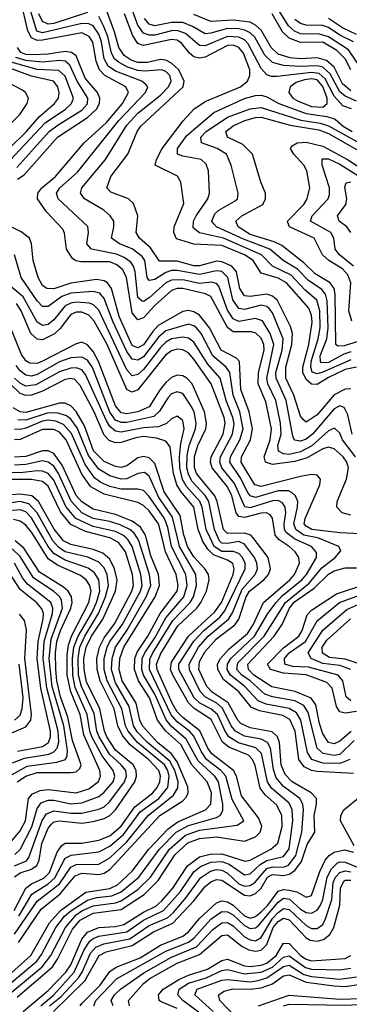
# Model space of a CAD drawing. Header units: inches. Extents: x 501365 to 657855, y 482276 to 547543.
# Tile 704 of 957: x 593708 to 594884, y 538336 to 541849. Entities that reach past the tile are written whole.
import ezdxf

# ---------------------------------------------------------------- set-up
doc = ezdxf.new("R2010")
doc.units = ezdxf.units.IN
doc.header["$MEASUREMENT"] = 0
doc.layers.add('A5593', color=7, linetype='Continuous')
doc.layers.add('A5594', color=7, linetype='Continuous')

msp = doc.modelspace()

# ---------------------------------------------------------------- linework, layer by layer
at = {"layer": 'A5593', "color": 5}
for points, elevation in [([(593632, 538408), (593747.3, 538510), (593813.9, 538626.1), (593854, 538670), (593944.4, 538735.6), (594030, 538749.2), (594057.4, 538762.6), (594109.6, 538810.4), (594169.2, 538890), (594237.7, 538962.3), (594272.9, 538987.1), (594370.6, 539029.4), (594389.9, 539050), (594392.1, 539090), (594377.5, 539130), (594322.7, 539190), (594283.3, 539263.3), (594230.2, 539310.2), (594200.4, 539350), (594170.8, 539430), (594131.7, 539490), (594117.9, 539530), (594119.4, 539570), (594127.4, 539592.6), (594165.5, 539650), (594209.8, 539730), (594269.6, 539810), (594274.1, 539830), (594266.9, 539870), (594228.8, 539950), (594216, 540000)], 3980), ([(593650.5, 538389.5), (593769.4, 538490), (593786.5, 538513.5), (593837.2, 538610), (593868.5, 538650), (593890.6, 538669.4), (593950, 538706.9), (593983.3, 538716.7), (594036.5, 538723.5), (594070, 538737.5), (594133.4, 538790), (594206.6, 538890), (594266.4, 538950), (594310, 538974.4), (594410, 539002.2), (594423.3, 539010), (594432.9, 539027.1), (594432.9, 539050), (594417.5, 539130), (594404, 539150), (594344.5, 539204.5), (594302.3, 539282.3), (594250, 539326.7), (594231.1, 539351.1), (594190, 539442.6), (594150.1, 539510), (594144.3, 539530), (594145.5, 539570), (594154.1, 539590), (594190, 539643.5), (594230, 539715.5), (594294, 539790), (594306.1, 539830), (594300.5, 539870), (594250.1, 539970), (594244.3, 540000)], 3960), ([(593669.1, 538370.9), (593788.4, 538470), (593819.1, 538510), (593871.2, 538610), (593910, 538655.5), (593930.4, 538669.6), (593970, 538686.9), (594050, 538697.9), (594070, 538705.2), (594130, 538746.1), (594175.2, 538790), (594243.2, 538890), (594300.1, 538939.9), (594350, 538956.8), (594484.7, 538975.3), (594507.8, 538990), (594466.2, 539066.2), (594444, 539150), (594426, 539170), (594375.1, 539210), (594356.6, 539236.6), (594330, 539292.9), (594314.6, 539310), (594270, 539343.4), (594248.8, 539368.8), (594171.2, 539530), (594172.6, 539567.4), (594183.7, 539590), (594254.2, 539705.8), (594316.9, 539770), (594327.9, 539790), (594339.2, 539830), (594337.2, 539870), (594278.2, 539970), (594271.1, 540000)], 3940), ([(593680.4, 538919.5), (593710, 538954.7), (593729.1, 538990.9), (593739.6, 539070), (593753.3, 539086.7), (593781.2, 539098.8), (593810, 539102.3), (593910, 539090.4), (593955, 539105), (593989, 539131), (593996.8, 539150), (593994.2, 539170), (593937.4, 539297.4), (593924, 539370), (593890, 539451.2), (593877.3, 539510), (593877.3, 539582.7), (593882.3, 539617.7), (593893.4, 539650), (593955.3, 539770), (593962.8, 539810), (593958.8, 539830), (593945.8, 539850), (593925.6, 539865.6), (593842.5, 539902.5), (593810, 539926.1), (593763.1, 540000)], 4180), ([(593688, 538670), (593730.2, 538750), (593750, 538765.2), (593794.1, 538785.9), (593814.2, 538805.8), (593841.4, 538878.6), (593858, 538902), (593870, 538910.5), (593930, 538910.8), (593990, 538921), (594030, 538936.8), (594070, 538971.9), (594119, 539041), (594183.7, 539090), (594198.5, 539110), (594207.7, 539130), (594210, 539150), (594204.2, 539170), (594168, 539210), (594102.2, 539262.2), (594075.4, 539295.4), (594058.6, 539330), (594045.3, 539390), (593995, 539490), (593984.2, 539530), (593983.6, 539570), (593993, 539610), (594010, 539644), (594046.8, 539693.2), (594108.6, 539810), (594114.4, 539830), (594111.2, 539870), (594085.1, 539950), (594062.2, 539982.2), (594030.5, 540000)], 4080), ([(593689.6, 538790.4), (593710, 538804.8), (593750, 538818.5), (593769.4, 538830.6), (593777.2, 538850), (593787.6, 538910), (593810, 538964.6), (593821.1, 538978.9), (593830, 538986.6), (593850, 538990), (593930, 538982.7), (593970, 538987.6), (594010, 538998.9), (594030, 539009.5), (594049.6, 539030), (594118.5, 539130), (594125.4, 539150), (594124.3, 539170), (594113.2, 539190), (594050, 539243.2), (594018.7, 539290), (594010.3, 539310.3), (593994.2, 539390), (593946.7, 539486.7), (593938.1, 539530), (593937.3, 539570), (593945.2, 539610), (593964.5, 539650), (594004.3, 539710), (594049.6, 539810), (594055.4, 539850), (594046.4, 539890), (594030, 539924.1), (594005.2, 539945.2), (593970, 539958.7), (593890, 539976.1), (593864.7, 539990), (593856.4, 540000)], 4120), ([(593689.9, 538830), (593731.8, 538848.2), (593740.6, 538859.4), (593788.5, 538991.5), (593804.2, 539015.8), (593830, 539026.3), (593890, 539017.4), (593930, 539017.4), (593990, 539031.6), (594010, 539041), (594030, 539059), (594082.2, 539130), (594089, 539150), (594086.4, 539170), (594070.8, 539190), (594028.4, 539228.4), (593991.2, 539290), (593983.7, 539310), (593973.7, 539373.7), (593928.4, 539470), (593918.3, 539510), (593916.7, 539570), (593923, 539610), (593941, 539650), (593989.8, 539730), (594014.9, 539790), (594025.6, 539830), (594020.4, 539870), (594010, 539893.3), (593990, 539914), (593951.4, 539931.4), (593870.9, 539950.9), (593846.7, 539966.6), (593826.2, 539990), (593820.6, 540000)], 4140), ([(593690, 538585.9), (593770, 538703.3), (593850, 538765.5), (593890, 538825.1), (593910, 538834.4), (593990, 538835.9), (594030, 538858.9), (594090, 538916.1), (594166.9, 539010), (594257.5, 539082.5), (594272.1, 539107.9), (594273.2, 539130), (594262, 539170), (594243.6, 539203.6), (594164.6, 539270), (594127.9, 539307.9), (594113.8, 539330), (594098.3, 539398.3), (594050, 539482.7), (594035.9, 539530), (594037.7, 539570), (594049.4, 539610), (594090.6, 539670), (594159.7, 539790), (594175.7, 539830), (594171.7, 539870), (594132.9, 539990), (594126.8, 540000)], 4040), ([(593690.3, 538870), (593710, 538888.3), (593751.2, 538968.8), (593770, 539034.7), (593784.8, 539055.2), (593810, 539064.3), (593830, 539064.6), (593890, 539051.4), (593930, 539054.2), (593990, 539077.7), (594010, 539092.9), (594041.3, 539130), (594047.5, 539150), (594041.6, 539170), (594002.1, 539222.1), (593965.2, 539290), (593958.1, 539310), (593949.3, 539370), (593906.5, 539466.5), (593897.3, 539510), (593896.6, 539570), (593901.6, 539610), (593917.2, 539650), (593964.2, 539730), (593981.7, 539770), (593993.7, 539810), (593991, 539850), (593975.4, 539875.4), (593952.6, 539892.6), (593870, 539920.4), (593830, 539944.5), (593809.3, 539969.3), (593791.6, 540000)], 4160), ([(593698.9, 539130), (593730.2, 539149.8), (593770, 539162.5), (593890, 539162.7), (593910, 539165.8), (593922.3, 539177.7), (593927.1, 539190), (593897, 539277), (593880.4, 539360.4), (593853.5, 539433.5), (593840.1, 539490), (593836.8, 539530), (593835.4, 539590), (593840.8, 539630), (593854.1, 539670), (593891.1, 539750), (593895.4, 539770), (593893.2, 539790), (593880.8, 539810), (593864.2, 539824.2), (593778.4, 539878.4), (593723.3, 539963.3), (593692.2, 539990)], 4220), ([(593699.2, 538360.8), (593824.6, 538470), (593843.5, 538496.5), (593896.7, 538603.4), (593924, 538636), (593970, 538660.9), (594070, 538674.7), (594152.8, 538727.2), (594202.8, 538777.2), (594263, 538870), (594307.8, 538912.2), (594350, 538927.8), (594410, 538933.1), (594510, 538918), (594550, 538933), (594566.3, 538950), (594570, 538961.3), (594571.7, 538971.7), (594560.7, 539000.7), (594499.6, 539079.6), (594482.2, 539150), (594470.6, 539170), (594393.7, 539230), (594379.6, 539250), (594351.3, 539311.3), (594290, 539359), (594270, 539379.9), (594251.9, 539410), (594198.2, 539530), (594196.8, 539550), (594212, 539588), (594273, 539687), (594339.7, 539750), (594354.8, 539770), (594374.4, 539810), (594384.8, 539850), (594381.3, 539870), (594368.8, 539890), (594330, 539932.8), (594307.2, 539970), (594297.3, 540000)], 3920), ([(593704, 538556), (593784.3, 538675.7), (593852.3, 538730), (593906.3, 538793.7), (593930, 538803.3), (593990, 538799.5), (594010, 538804.4), (594030, 538816.4), (594208.3, 539010), (594290, 539062), (594303.3, 539076.7), (594308.8, 539090), (594307.8, 539112.2), (594270, 539201.4), (594250, 539230.1), (594199.3, 539270), (594145.8, 539330), (594136.3, 539350), (594123.7, 539410), (594074.3, 539490), (594063.2, 539530), (594065.8, 539570), (594079.5, 539610), (594191.1, 539790), (594207.4, 539830), (594203, 539870), (594176.5, 539936.5), (594159.5, 540000)], 4020), ([(593705.2, 538650), (593750.9, 538729.1), (593810, 538766.1), (593832.9, 538787), (593870, 538856.9), (593891.4, 538868.6), (593990, 538880.3), (594030, 538899.9), (594078.2, 538941.8), (594137.8, 539022.2), (594204.6, 539070), (594237.2, 539110), (594241.3, 539150), (594236.2, 539170), (594224.6, 539190), (594128.9, 539270), (594095.1, 539310), (594085.5, 539330), (594072.7, 539390), (594020.4, 539490), (594009.6, 539530), (594010, 539570), (594019.9, 539610), (594030, 539630.9), (594073.3, 539690), (594139, 539810), (594144.6, 539830), (594140.9, 539870), (594109, 539969), (594094.2, 539994.2), (594087.5, 540000)], 4060), ([(593720.7, 538310), (593810, 538385.1), (593872.6, 538450), (593890, 538476.6), (593930, 538568.8), (593950, 538592.9), (593990, 538609.4), (594050, 538613.5), (594079.7, 538620.3), (594150, 538665.1), (594193.4, 538686.6), (594215.2, 538704.8), (594254.2, 538750), (594306.9, 538830), (594350, 538862.3), (594388, 538872), (594430, 538873), (594513.1, 538846.9), (594530, 538850.2), (594604.8, 538890), (594629.1, 538910.9), (594644.9, 538970), (594643.9, 539010), (594626, 539046), (594583.7, 539083.7), (594566.6, 539106.6), (594548.2, 539188.2), (594539.2, 539210), (594524.4, 539224.4), (594454, 539254), (594431.5, 539271.5), (594391.9, 539351.9), (594331.1, 539391.1), (594310, 539411.2), (594254.1, 539510), (594246.8, 539530), (594250, 539557.2), (594310.5, 539649.5), (594404, 539736), (594428.4, 539770), (594470, 539870), (594473.3, 539890), (594468.4, 539908.4), (594450, 539920.8), (594400.2, 539940.2), (594379.9, 539959.9), (594360.5, 539990), (594356.6, 540000)], 3880), ([(593784.1, 538330), (593830, 538370), (593902.1, 538450), (593937.6, 538530), (593958.5, 538561.5), (593970, 538571.2), (593990, 538578.5), (594090, 538594.3), (594150, 538635.5), (594221.2, 538670), (594281.7, 538738.3), (594330, 538808.1), (594352.8, 538827.2), (594390, 538842.9), (594430, 538845.1), (594455.6, 538835.6), (594510, 538798), (594530, 538802), (594565.7, 538834.3), (594590, 538849), (594650, 538863.3), (594669.8, 538890.2), (594682.6, 538990), (594680.3, 539030), (594670, 539053.1), (594607.2, 539107.2), (594592.6, 539130), (594570.8, 539230.8), (594551.2, 539251.2), (594489, 539269), (594454.7, 539290), (594441, 539310), (594414.5, 539370), (594390.7, 539390), (594350.8, 539410.8), (594331.3, 539430), (594276, 539530), (594275.6, 539550), (594330, 539632.1), (594365.4, 539670), (594422.5, 539717.5), (594440.5, 539739.5), (594512.8, 539890), (594512.7, 539910), (594503.8, 539930), (594490, 539945), (594470, 539951.6), (594430, 539951.4), (594401.6, 539970), (594387.7, 540000)], 3860), ([(593814.4, 538330), (593855.8, 538364.1), (593917.4, 538430), (593930.8, 538450), (593961.3, 538518.7), (593979.9, 538540.1), (594007.8, 538552.2), (594100.6, 538570), (594170, 538616.8), (594235, 538645), (594256.5, 538663.5), (594302.6, 538717.4), (594353.3, 538786.7), (594388.5, 538811.5), (594410, 538816.6), (594430, 538814.7), (594450, 538803.8), (594490, 538766), (594510, 538757.5), (594530, 538759.3), (594548, 538772), (594590, 538820.4), (594610, 538826.9), (594650, 538825.6), (594667.5, 538832.6), (594693.6, 538866.4), (594714.6, 538950), (594720.9, 539030), (594718.2, 539050), (594707.3, 539070), (594650, 539112.9), (594623.6, 539143.6), (594613.3, 539173.3), (594603.4, 539250), (594592.6, 539270), (594570, 539282), (594510, 539293), (594478, 539310), (594462.7, 539330), (594432.3, 539392.3), (594411.1, 539410), (594371.6, 539431.6), (594351.8, 539451.8), (594313.5, 539530), (594313.4, 539550), (594346.6, 539610), (594381.2, 539650), (594453.4, 539710), (594467.5, 539732.5), (594502.6, 539817.4), (594547.9, 539870), (594556.5, 539890), (594554.8, 539910), (594546.6, 539930), (594510, 539978.3), (594490, 539987.6), (594450, 539980), (594430, 539982), (594421.2, 539990), (594416.7, 540000)], 3840), ([(593829.1, 538310), (593940.3, 538419.7), (593991.7, 538510), (594016.7, 538523.3), (594110, 538545.3), (594185.5, 538594.5), (594255.1, 538624.9), (594330, 538704.5), (594370, 538756.4), (594390, 538773.2), (594410, 538780.7), (594430, 538779), (594510, 538725.7), (594530, 538722.9), (594550, 538731.1), (594569.3, 538750.7), (594593, 538790), (594610, 538799.3), (594650, 538796), (594670, 538800), (594690, 538813.6), (594714.3, 538845.7), (594734, 538906), (594761.5, 538950), (594758.9, 539010), (594767.8, 539050), (594767.2, 539070), (594748.8, 539090), (594680.6, 539130), (594655.6, 539155.6), (594641.6, 539190), (594635.2, 539270), (594628.5, 539290), (594608.7, 539308.7), (594530, 539322.6), (594497.8, 539337.8), (594486.2, 539350), (594451.7, 539411.7), (594394.8, 539450), (594375.6, 539470), (594347.3, 539530), (594350, 539558.9), (594370, 539594.9), (594410, 539639.6), (594475.6, 539690), (594489.6, 539710.4), (594516.8, 539790), (594528.2, 539810), (594578.8, 539850), (594596.5, 539870), (594603.3, 539890), (594594.7, 539930), (594540.7, 540000)], 3820), ([(594899.8, 539159.8), (594770, 539166.3), (594749.8, 539169.8), (594723.3, 539183.3), (594704.3, 539210), (594690.7, 539310), (594672.4, 539352.4), (594647, 539367), (594563.3, 539383.3), (594535.2, 539395.2), (594490.6, 539450.6), (594435.2, 539495.2), (594414.6, 539530), (594414.1, 539550), (594424.5, 539570), (594455.7, 539604.3), (594520.8, 539659.2), (594541.8, 539690), (594578.3, 539770), (594672.4, 539850), (594688.9, 539870), (594706.7, 539910), (594704.5, 539930), (594691, 539950), (594670.2, 539970), (594633.8, 539993.8), (594628.6, 540000)], 3780), ([(594886.2, 539210), (594850, 539195.3), (594790, 539195.9), (594750.3, 539210), (594734.8, 539234.8), (594711.6, 539350), (594696.5, 539376.5), (594670, 539391.7), (594587.4, 539407.4), (594558.6, 539418.6), (594511, 539470), (594460, 539510), (594448.9, 539530), (594449.3, 539550), (594461.6, 539570), (594545.9, 539650), (594593.5, 539730), (594623.1, 539770), (594645.8, 539794.2), (594714.9, 539850), (594731.9, 539870), (594767.3, 539930), (594767.6, 539947.6), (594749.1, 539969.1), (594690, 539995.1), (594683.9, 540000)], 3760), ([(594902.3, 539277.7), (594850, 539227.5), (594830, 539223.2), (594790.6, 539230.6), (594770, 539250), (594737.5, 539377.5), (594722, 539402), (594690, 539418.5), (594610, 539433.5), (594583, 539443), (594530.6, 539490), (594500.3, 539510), (594483.3, 539530), (594486.1, 539553.9), (594580.6, 539650), (594656.4, 539770), (594740.9, 539839.1), (594786.5, 539893.5), (594833.9, 539930), (594854.6, 539954.6), (594847.2, 539970), (594778.4, 539998.4), (594770.6, 540000)], 3740), ([(593670, 539150), (593734.8, 539185.2), (593840.5, 539199.5), (593871.1, 539210), (593877.3, 539222.7), (593878.2, 539241.8), (593865.9, 539330), (593824.2, 539470), (593813.6, 539570), (593820.7, 539639.3), (593860.8, 539750), (593857.7, 539777.7), (593850.7, 539790.7), (593830, 539808.9), (593757.4, 539857.4), (593710, 539933.6), (593681.1, 539961.1)], 4240), ([(593682.4, 539197.6), (593725.6, 539214.4), (593812.1, 539227.9), (593830, 539236.3), (593842, 539250), (593847.7, 539272.3), (593845.9, 539310), (593805.1, 539465.1), (593791.6, 539570), (593795.8, 539630), (593825.2, 539730), (593826.9, 539750), (593819.4, 539770), (593735.5, 539835.5), (593717.8, 539857.8), (593689.5, 539909.5)], 4260), ([(593700.6, 539239.4), (593790, 539255.8), (593811.2, 539270), (593818, 539290), (593818.3, 539310), (593784.1, 539464.1), (593769.9, 539570), (593773.5, 539630), (593791.4, 539711.4), (593792.5, 539730), (593787.2, 539747.2), (593768.9, 539768.9), (593710, 539815.9), (593670, 539876.4)], 4280), ([(594890.5, 539309.5), (594850, 539274.5), (594830, 539265.1), (594810, 539269.7), (594790, 539301.3), (594777.7, 539337.7), (594764.5, 539404.5), (594747.9, 539427.9), (594691.7, 539451.7), (594608.3, 539468.3), (594543.4, 539510), (594524.2, 539530), (594522, 539550), (594616.8, 539650), (594646, 539694), (594671.3, 539750), (594688.5, 539771.5), (594759.3, 539820.7), (594809.6, 539870.4), (594830, 539882.5), (594870, 539893.3), (594910, 539893.8)], 3720), ([(594910, 539380.4), (594870, 539375.1), (594850, 539379.1), (594839.1, 539399.1), (594823.7, 539463.7), (594804.3, 539484.3), (594730, 539511), (594650, 539517.2), (594603.2, 539530), (594592.5, 539550), (594650, 539607.7), (594704.1, 539650), (594716.7, 539670), (594734, 539726), (594750, 539742.3), (594839.2, 539800.8), (594950, 539837.7)], 3680), ([(594890, 539418.4), (594873.5, 539433.5), (594861.6, 539490), (594844.7, 539510), (594738.5, 539538.5), (594681.4, 539541.4), (594653.8, 539550), (594653.2, 539570), (594670, 539590), (594727.5, 539630), (594770, 539704.1), (594849.4, 539770), (594930, 539799.7)], 3660), ([(594889.3, 539530), (594850, 539544.5), (594790, 539551.6), (594747.8, 539570), (594737.4, 539590), (594789.6, 539670.4), (594875.3, 539744.7), (594950, 539778.6)], 3640), ([(593610, 539274.8), (593730, 539326.2), (593748.1, 539350), (593750.7, 539370), (593726.8, 539570), (593732.5, 539672.4), (593725.1, 539705.1), (593707.5, 539727.5)], 4320), ([(594923.4, 539550), (594870, 539567.8), (594813.7, 539573.7), (594789, 539589), (594787.2, 539610), (594804.2, 539635.8), (594888.6, 539711.4)], 3620), ([(593689.9, 539350), (593710, 539368.1), (593717.5, 539390), (593720.7, 539430), (593706, 539550)], 4340), ([(594901.2, 538901.2), (594853, 538990), (594853.6, 539010), (594865.1, 539030), (594923.1, 539076.9)], 3780), ([(593923.8, 538330), (593930, 538338.6), (593995.4, 538404.6), (594030, 538453.3), (594052.1, 538467.9), (594138.1, 538501.9), (594210, 538546.6), (594290, 538578.9), (594310, 538594), (594350, 538641.6), (594410, 538698.3), (594430, 538705.1), (594450, 538701.5), (594470, 538689.7), (594510, 538651.9), (594530, 538643.4), (594550, 538648.9), (594570, 538665.4), (594593.8, 538690), (594630, 538740), (594650, 538745.4), (594670, 538743.6), (594697.1, 538737.1), (594730, 538717.9), (594750, 538723.7), (594779.2, 538810), (594798.7, 538850), (594812.8, 538867.2), (594830, 538878.5), (594867.5, 538887.5), (594899, 538879)], 3780), ([(593972.6, 538330), (593979.3, 538350), (594053.7, 538426.3), (594230, 538525.7), (594310, 538557.1), (594330, 538571.8), (594390, 538639.5), (594430, 538666.5), (594450, 538666.3), (594470, 538654.7), (594510, 538616.7), (594530, 538606.8), (594550, 538608.4), (594561.7, 538618.3), (594630, 538700.3), (594650, 538714.6), (594671, 538711), (594710, 538675.3), (594730, 538663.1), (594750, 538660.5), (594770, 538671.5), (594781.1, 538690), (594790, 538710.1), (594805.8, 538790), (594821.3, 538818.7), (594841, 538839), (594850, 538844.2), (594870, 538842.5), (594950, 538809.3)], 3760), ([(594041.3, 538330), (594035, 538350), (594046.6, 538370), (594068.4, 538390), (594151.7, 538448.3), (594250, 538504.2), (594338.7, 538541.3), (594397.2, 538602.8), (594430, 538626.5), (594450, 538628), (594470, 538616.3), (594510, 538576.5), (594530, 538565.4), (594550, 538562.3), (594570, 538574.1), (594610, 538642.5), (594630, 538664), (594650, 538677.2), (594670, 538674.1), (594730, 538617.1), (594750, 538606.2), (594770, 538606.4), (594790, 538620.8), (594799.5, 538640.5), (594822.6, 538710), (594826.5, 538770), (594835.2, 538790), (594850, 538806.5), (594870, 538812.5), (594890, 538808.3)], 3740), ([(594100.4, 538330), (594095.9, 538350), (594150.2, 538410), (594172, 538428), (594270, 538482.6), (594350, 538513.3), (594430, 538581.5), (594450, 538584), (594502.1, 538542.1), (594525.3, 538530), (594550, 538525.5), (594570, 538529.2), (594590.4, 538549.6), (594612.4, 538610), (594630, 538631.8), (594650, 538642.8), (594670, 538637.2), (594730, 538573.5), (594744.5, 538564.5), (594770, 538561.2), (594792.4, 538567.6), (594815.4, 538584.6), (594828.9, 538610), (594850.1, 538690), (594853.2, 538750), (594864.9, 538775.1), (594870, 538779.1), (594890, 538778.4)], 3720), ([(594270, 538320.4), (594210, 538346.1), (594205.5, 538350), (594203.9, 538370), (594220.2, 538390), (594275.6, 538424.4), (594310, 538439.9), (594378.9, 538461.1), (594430, 538492.4), (594450, 538496.7), (594510, 538473.1), (594530, 538470.6), (594570, 538475.1), (594590, 538482.2), (594623.9, 538510), (594650, 538554), (594670, 538552.5), (594710, 538509.9), (594730, 538496.8), (594750, 538490.9), (594870, 538498.8), (594890.4, 538509.6)], 3680), ([(594430, 538246.1), (594289.9, 538350), (594273, 538370), (594277.2, 538390), (594310, 538411.6), (594373.6, 538430), (594430, 538455.9), (594450, 538460.2), (594510, 538444.7), (594570, 538450.4), (594610, 538468.5), (594650, 538504.4), (594670, 538508.7), (594727.7, 538467.7), (594750, 538461), (594850, 538458.4), (594890, 538464.3)], 3660), ([(594398.5, 538310), (594333.5, 538370), (594341.7, 538390), (594430, 538421.5), (594450, 538424.7), (594530, 538416.4), (594559.2, 538420.8), (594590, 538430.3), (594650, 538470.7), (594670, 538475.1), (594722.7, 538442.7), (594750, 538435), (594850, 538425.7), (594910, 538434.2)], 3640), ([(594479.4, 538290), (594422.9, 538350), (594417.1, 538370), (594437.4, 538382.6), (594468.7, 538391.3), (594530.1, 538389.9), (594570, 538394.5), (594610, 538409.4), (594650, 538436.9), (594670, 538441.3), (594730, 538414.6), (594830, 538401.3), (594870, 538399.2), (594940.7, 538410)], 3620), ([(594560.9, 538330), (594670, 538368.9), (594850, 538354.4), (594970, 538357.5), (594990, 538362.3), (595010, 538376.4), (595050, 538428.5), (595070, 538443.2), (595104.4, 538404.4), (595135.9, 538330)], 3580), ([(594649.2, 538330), (594670, 538335.9), (594870, 538332.6), (594990, 538338.6), (595010.7, 538349.3), (595050, 538390.5), (595070, 538395.9), (595093.9, 538373.9), (595113.9, 538313.9)], 3560)]:
    msp.add_lwpolyline(points, dxfattribs=dict(at, elevation=elevation))
at = {"layer": 'A5594', "color": 5}
for points, elevation in [([(594890, 540532.5), (594870, 540531.3), (594830, 540510.3), (594770, 540439.1), (594730, 540413.7), (594721.1, 540421.1), (594710, 540434.9), (594687, 540510), (594657.6, 540570), (594658.4, 540610), (594679.2, 540690), (594681.6, 540730), (594674.5, 540754.5), (594627.7, 540847.7), (594610, 540863.1), (594590, 540870), (594530, 540862), (594510, 540864.4), (594493.3, 540890), (594482.4, 540950), (594465.7, 540970), (594430, 540985.8), (594410, 540987.2), (594350, 540971), (594330, 540971.4), (594270, 540987.2), (594207.2, 540987.2), (594175.2, 541035.2), (594135.4, 541070), (594123.8, 541090), (594129.5, 541150), (594113.7, 541193.7), (594095.9, 541210), (594033.7, 541233.7), (594018.9, 541250), (594033.2, 541290), (594093.8, 541370), (594127.5, 541450), (594140.8, 541470), (594292, 541610), (594295.4, 541630), (594276.5, 541670), (594250, 541694.5), (594230, 541704.7), (594210, 541707.1), (594163.6, 541696.4), (594130, 541696.2), (594105.4, 541705.4), (594081.3, 541721.3), (594061.5, 541750), (594046.6, 541806.6), (594010, 541906.3)], 3620), ([(594890, 540081.7), (594859, 540090), (594839.3, 540110), (594841.4, 540130), (594874.7, 540210), (594881.4, 540250), (594875.6, 540270), (594862.2, 540290), (594830, 540318.2), (594810, 540323.5), (594790, 540317.5), (594734, 540286), (594690, 540272.8), (594610, 540262.2), (594585.8, 540270), (594580.9, 540290), (594601.5, 540350), (594607.2, 540390), (594586.3, 540486.3), (594559, 540550), (594560.2, 540590), (594580.8, 540670), (594579.4, 540690), (594570, 540712.7), (594551.2, 540731.2), (594535.6, 540735.6), (594470, 540735.6), (594450, 540751.1), (594390, 540861.7), (594370.8, 540870.8), (594290, 540890), (594270, 540890.6), (594250, 540882.9), (594190, 540829.5), (594150, 540785.6), (594130, 540778), (594110, 540802.8), (594089.8, 540929.8), (594076.3, 540956.4), (594054.4, 540974.4), (594030, 540984.8), (593925.8, 540985.9), (593909, 540989), (593896.9, 540996.9), (593874.8, 541030), (593868.2, 541088.2), (593861.6, 541101.6), (593804, 541164), (593771.2, 541210), (593772.4, 541230), (593786.8, 541250), (593835.9, 541290), (593938.6, 541410), (594017.4, 541482.6), (594075, 541550), (594096.8, 541590), (594087.3, 541610), (594012.3, 541650), (593993, 541670), (593980.9, 541700.9), (593968.8, 541768.8), (593956.2, 541790), (593930, 541802.5), (593790, 541776.1), (593770, 541775.2), (593750, 541784.2), (593737.1, 541810), (593720.7, 541880.7)], 3680), ([(594906.6, 540290), (594860.6, 540350), (594850, 540373.9), (594831.6, 540391.6), (594810, 540382.5), (594750.7, 540329.3), (594710, 540307.1), (594670, 540298.1), (594650, 540299.7), (594631.5, 540310), (594629.6, 540330), (594640.7, 540370), (594639.2, 540410), (594622.4, 540490), (594593.8, 540550), (594590.3, 540570), (594614.8, 540690), (594602.2, 540730), (594574.6, 540774.6), (594550, 540783.1), (594490, 540773), (594470, 540782.4), (594450, 540812.9), (594418.5, 540898.5), (594410, 540908.6), (594392.6, 540912.6), (594350, 540908.1), (594290, 540921), (594250, 540920.3), (594229.3, 540910), (594170, 540857.2), (594150, 540843.5), (594145.1, 540845.1), (594130, 540858.1), (594120.6, 540950), (594114.7, 540970), (594104.3, 540984.3), (594081, 541001), (594053, 541013), (593964.3, 541030), (593947.6, 541050), (593953.6, 541090), (593950.9, 541110.9), (593844.9, 541210), (593839.5, 541230), (593851.6, 541250), (593914.7, 541305.3), (594062.4, 541490), (594157.5, 541590), (594165, 541610), (594158.3, 541618.3), (594144.3, 541630), (594050, 541665.9), (594024.1, 541684.1), (594009.5, 541710), (593999.6, 541770), (593990, 541797.7), (593970, 541827.1), (593954.9, 541834.9), (593930, 541836.3), (593790, 541802.4), (593768.9, 541808.9), (593744.6, 541890)], 3660), ([(593950, 541874.6), (593830, 541835.7), (593810, 541833.8), (593790, 541842.8), (593776.6, 541870)], 3640), ([(594910, 540609.3), (594870, 540601), (594810, 540572.8), (594770, 540547.7), (594750, 540548.5), (594730, 540565.3), (594718.4, 540590), (594718.8, 540610), (594739.6, 540690), (594752.2, 540770), (594750, 540795.4), (594739.9, 540819.9), (594660.2, 540910), (594630, 540927.6), (594570, 540945), (594541.1, 540990), (594509.9, 541009.9), (594430, 541043.2), (594330, 541048.6), (594267.3, 541067.3), (594258.3, 541090), (594259.6, 541110), (594293.7, 541193.7), (594283.1, 541270), (594271.5, 541291.5), (594191.9, 541330), (594196.4, 541350), (594216.2, 541390), (594291.8, 541488.2), (594329.6, 541530), (594370, 541557.5), (594496.3, 541610), (594521.6, 541630), (594529.5, 541650), (594529.4, 541670), (594506.9, 541730), (594490, 541750.5), (594470, 541758.8), (594450, 541757.8), (594370, 541716.1), (594350, 541712.3), (594330, 541717.4), (594313.6, 541730), (594285.3, 541765.3), (594270, 541775.9), (594250, 541778.5), (594150, 541757.3), (594130, 541765), (594111.8, 541791.8), (594082, 541870)], 3580), ([(594891.7, 541531.6), (594861.7, 541541.7), (594830, 541576.5), (594798.7, 541638.7), (594777.3, 541657.3), (594750, 541661.5), (594626.4, 541646.4), (594606.8, 541646.8), (594590, 541653.1), (594570, 541675.1), (594523.6, 541763.6), (594510, 541777), (594490, 541786.9), (594450, 541789.3), (594370, 541755.6), (594350, 541757.1), (594299.9, 541799.9), (594270.6, 541810.6), (594250, 541810.1), (594190, 541794.8), (594170, 541793.9), (594150, 541801.1), (594130, 541829.9), (594108.5, 541888.5)], 3560), ([(594890.1, 541670), (594869.5, 541710), (594840.1, 541740.1), (594790, 541768.8), (594710, 541768.2), (594670, 541783.1), (594646.3, 541806.3), (594608.7, 541870)], 3480), ([(594922.5, 541682.5), (594882.1, 541742.1), (594810, 541788.3), (594778.1, 541798.1), (594710, 541799.1), (594688.4, 541808.4), (594667.4, 541827.4), (594627.8, 541890)], 3460), ([(594894.1, 540370), (594879.1, 540439.1), (594866, 540466), (594850, 540471.3), (594830, 540461.3), (594753.5, 540370), (594730, 540352.3), (594710, 540345.2), (594689, 540349), (594682.7, 540362.7), (594658.5, 540490), (594622.8, 540570), (594622.5, 540590), (594644.2, 540670), (594648, 540710), (594610, 540803.1), (594598.6, 540818.6), (594590, 540826.5), (594570, 540831.2), (594510, 540815), (594490, 540819.4), (594468.3, 540850), (594451.3, 540930), (594430, 540950.7), (594410, 540953.7), (594350, 540940), (594270, 540954.7), (594250, 540954.1), (594230, 540947.3), (594190, 540922.4), (594170, 540918.4), (594162.6, 540930), (594154.6, 540990), (594144.7, 541004.7), (594110, 541032.2), (594063.7, 541050), (594036.1, 541070), (594044.6, 541110), (594044.3, 541130), (594031.1, 541150), (594008.6, 541170), (593939.4, 541210), (593925.2, 541230), (593929.9, 541250), (594013.8, 541350), (594090, 541472.5), (594130, 541516.3), (594210, 541579.8), (594238.7, 541610), (594248.1, 541630), (594244.3, 541650), (594230, 541664.5), (594215.8, 541670), (594154.6, 541665.4), (594130, 541668), (594090, 541681.6), (594059, 541699), (594046.9, 541710), (594036.3, 541730), (594023.1, 541790), (594007.6, 541827.6), (593990, 541860.8)], 3640), ([(594910, 541559.1), (594870, 541576.7), (594850, 541592.1), (594815.8, 541655.8), (594790, 541680.1), (594770, 541685.1), (594710, 541682.3), (594650, 541685.9), (594610, 541696.3), (594583.2, 541723.2), (594546.7, 541786.7), (594530, 541802.2), (594511.6, 541811.6), (594490, 541817.2), (594450, 541818.1), (594390, 541801), (594370, 541799.5), (594325.3, 541825.3), (594290, 541839.4), (594250, 541839.7), (594190, 541827.3), (594170, 541833.6), (594153.2, 541853.2)], 3540), ([(594890, 541595.2), (594860.6, 541620.6), (594830, 541680.1), (594803.5, 541703.5), (594770, 541712.8), (594710, 541710.1), (594673.5, 541713.5), (594630, 541726.9), (594605, 541750), (594570, 541811.6), (594550, 541830), (594530, 541840.2), (594470, 541847.5), (594390, 541842.7), (594330, 541867.9)], 3520), ([(594899.1, 541770), (594850, 541794.2), (594810, 541821.3), (594790, 541828.7), (594730, 541829.5), (594710, 541835.3), (594690, 541850.5)], 3440), ([(594910, 541796.9), (594859.8, 541819.8), (594810, 541853.8)], 3420), ([(593699.7, 541280.3), (593724.1, 541295.9), (593843.5, 541430), (593950, 541500.4), (593981.6, 541530), (593992.5, 541550), (593994.6, 541570), (593985.4, 541590), (593941.2, 541641.2), (593910, 541719.9), (593892.8, 541732.8), (593870, 541736.1), (593810, 541726.6), (593756, 541724), (593730, 541724.9), (593712.5, 541732.5), (593700.6, 541750)], 3720), ([(593672.5, 541347.5), (593798.7, 541481.3), (593871.9, 541530), (593893.3, 541550), (593899.8, 541570), (593870, 541648), (593848, 541668), (593770, 541671.6), (593677.7, 541697.7)], 3760), ([(593697.5, 541322.5), (593813.3, 541450), (593845.2, 541474.8), (593930, 541526.1), (593950, 541549.7), (593951.1, 541570), (593913.2, 541630), (593887.3, 541687.3), (593870, 541700.9), (593850, 541704), (593790, 541697.4), (593730, 541703.7), (593694.8, 541714.8)], 3740), ([(593670, 541389.8), (593730.7, 541449.3), (593777.2, 541502.8), (593831.9, 541550), (593846.3, 541570), (593849.1, 541590), (593843.8, 541610), (593829.3, 541630), (593750, 541648.5), (593650, 541684.3)], 3780), ([(593650, 541452.9), (593708.7, 541511.3), (593734.9, 541550), (593739.4, 541570), (593728.8, 541590), (593717.9, 541597.9), (593630, 541643.7)], 3820), ([(594890, 540635.9), (594790, 540591.3), (594770, 540585.6), (594751.5, 540591.5), (594746.7, 540610), (594748.1, 540630), (594773.6, 540710), (594780.1, 540750), (594779.5, 540810), (594768.1, 540848.1), (594725.4, 540885.4), (594677.3, 540937.3), (594609.7, 540969.7), (594570.8, 541010.8), (594435.3, 541070), (594349.4, 541089.4), (594327.1, 541107.1), (594328.6, 541130), (594337.4, 541150), (594379.4, 541210), (594385.2, 541230), (594381.7, 541310), (594373.4, 541333.4), (594356.2, 541350), (594290, 541362.3), (594271.4, 541370), (594271, 541390), (594304.2, 541435.8), (594401.3, 541518.7), (594510, 541567.9), (594550, 541579.1), (594570, 541579.8), (594590, 541574.2), (594633.3, 541550), (594730, 541515), (594803.9, 541503.9), (594834.5, 541494.5), (594862.7, 541470), (594895, 541450)], 3560), ([(594890, 540664.6), (594864.3, 540655.7), (594810, 540626.1), (594785.5, 540625.5), (594781.2, 540630), (594780.3, 540650), (594803.9, 540710), (594809.5, 540750), (594805.9, 540845.9), (594799.3, 540870), (594786.1, 540886.1), (594738.6, 540918.6), (594699.5, 540959.5), (594648.9, 540990), (594600.4, 541030), (594506.2, 541066.2), (594409.9, 541110), (594400.4, 541120.4), (594393.9, 541130), (594403.9, 541156.1), (594418.8, 541170), (594477.4, 541202.6), (594485.2, 541210), (594487.2, 541230), (594462.7, 541330), (594445.6, 541370), (594412.7, 541390), (594356.6, 541410), (594354.5, 541430), (594373.5, 541450), (594450, 541501.7), (594530, 541531.3), (594570, 541536.3), (594711.4, 541491.4), (594780, 541480), (594810, 541470.5), (594970, 541382.3)], 3540), ([(594970, 540718.3), (594865.8, 540685.8), (594843.9, 540683.9), (594836.6, 540690), (594834.4, 540870), (594829.8, 540890), (594815.7, 540910), (594762.2, 540942.2), (594721.7, 540981.7), (594643.4, 541043.4), (594616.3, 541056.3), (594530, 541083.3), (594488.3, 541110), (594478.9, 541130), (594500.5, 541150), (594576.1, 541190), (594585.8, 541210), (594584.9, 541230), (594568.4, 541270), (594538.4, 541370), (594504.2, 541404.2), (594449.9, 541430), (594444.1, 541450), (594470, 541471.1), (594511.4, 541490), (594550, 541501), (594570, 541501.1), (594673, 541473), (594776.1, 541456.1), (594810, 541443.5), (594990, 541340.9)], 3520), ([(594893.2, 540773.2), (594883.2, 540810), (594889.3, 540910), (594879.5, 540939.5), (594860.4, 540960.4), (594811.6, 540990), (594788.7, 541010), (594759.3, 541070), (594670.8, 541110), (594665.3, 541125.3), (594664.2, 541130), (594722.6, 541190), (594734.5, 541210), (594743.5, 541250), (594732.3, 541310), (594722.3, 541330), (594686, 541370), (594674.4, 541390), (594680.5, 541399.4), (594698.7, 541410), (594730, 541412.6), (594790, 541398.4), (594877.5, 541350), (594970.1, 541290)], 3480), ([(594898.8, 540970), (594849.9, 541010), (594834.1, 541030), (594828.7, 541070), (594818.5, 541090), (594745.5, 541130), (594752.3, 541150), (594809.5, 541210), (594814.1, 541225.9), (594813.9, 541250), (594787.2, 541330), (594787, 541353), (594810, 541352.4), (594850, 541334.1), (594970, 541259)], 3460), ([(594890.2, 541090.2), (594876.1, 541110), (594848.4, 541130), (594842.1, 541150), (594872.2, 541190), (594875.3, 541210), (594868.2, 541251.8), (594872.6, 541267.4), (594890, 541270.3)], 3440), ([(595022.4, 540010), (594850, 540018.4), (594750.6, 540030.6), (594730, 540041.9), (594723.8, 540050), (594727.3, 540070), (594779.8, 540190), (594781.6, 540210), (594770, 540223.5), (594750, 540226.6), (594710, 540219.8), (594570, 540183.6), (594547.5, 540190), (594498.9, 540270), (594499.1, 540290), (594531.7, 540350), (594538.7, 540390), (594526.5, 540450), (594497.2, 540530), (594492.1, 540630), (594482, 540642), (594427.3, 540670), (594385, 540750), (594350, 540794.7), (594330, 540807), (594310, 540811.5), (594290, 540807.6), (594202.3, 540757.7), (594182.7, 540737.3), (594150, 540689.5), (594130, 540678.2), (594110, 540686.7), (594062.7, 540790), (594035.2, 540890), (594021.5, 540910), (594010, 540918.1), (593982.7, 540922.7), (593890, 540908.7), (593829.6, 540889.6), (593804.6, 540890), (593790, 540901.3), (593774.4, 540930), (593755.9, 540990), (593750.3, 541050), (593742.5, 541070), (593713, 541093), (593670, 541113.3)], 3720), ([(594770.6, 540000), (594722.2, 540010), (594693, 540030), (594686.4, 540050), (594699.7, 540110), (594700.1, 540130), (594692, 540150), (594680.9, 540160.9), (594667.6, 540167.6), (594630, 540168.5), (594550, 540144.4), (594530.5, 540150.5), (594522.3, 540162.3), (594495.4, 540215.4), (594458.6, 540270), (594460.5, 540290), (594494.3, 540350), (594505.9, 540390), (594493.9, 540450), (594469.5, 540510), (594457.8, 540590), (594444.5, 540610), (594397.3, 540650), (594356, 540730), (594338.9, 540750), (594330, 540757.3), (594310, 540762.4), (594230, 540738.9), (594203.4, 540716.6), (594150, 540646.1), (594130, 540634.1), (594110, 540637.6), (594090, 540664.8), (594041.2, 540770), (594010, 540854.6), (593993.6, 540873.6), (593970, 540879.8), (593890, 540873.8), (593858.7, 540861.3), (593810, 540825.8), (593790, 540825.5), (593770, 540846.1), (593713.2, 540930), (593690, 541009.8)], 3740), ([(594683.9, 540000), (594659.4, 540019.4), (594653, 540030), (594651.7, 540050), (594657.4, 540090), (594655.7, 540110), (594645.4, 540125.4), (594630, 540133.2), (594610, 540132.7), (594530, 540107.1), (594511.6, 540111.6), (594474.7, 540194.7), (594429.6, 540250), (594421.8, 540270), (594424.2, 540290), (594467.9, 540370), (594473, 540407), (594469.3, 540430), (594444.9, 540490), (594423, 540570), (594379.8, 540619.8), (594330, 540698.2), (594310, 540712.6), (594290, 540716.3), (594250, 540710.3), (594230, 540699.2), (594210, 540679.6), (594150, 540601.2), (594130, 540583.1), (594110, 540578.2), (594090, 540599.7), (593990, 540813.3), (593971.9, 540831.9), (593957.3, 540837.3), (593910, 540842), (593890, 540838.4), (593870, 540827.9), (593830, 540778.5), (593810, 540762.2), (593790, 540758.6), (593782.5, 540762.5), (593770, 540770.3), (593720, 540859.9), (593661, 540910)], 3760), ([(594628.6, 540000), (594620, 540010), (594610.8, 540070.8), (594602.1, 540082.1), (594589.1, 540089.1), (594570, 540088.7), (594510, 540073.4), (594490, 540076.8), (594481.2, 540090), (594464.6, 540150), (594450, 540182.2), (594395, 540250), (594389.2, 540270), (594391.3, 540290), (594434, 540370), (594441.5, 540410), (594437.8, 540430), (594391, 540550), (594330, 540638.3), (594310, 540660.5), (594290, 540671.3), (594270, 540673.2), (594250, 540668.1), (594227.9, 540652.1), (594130, 540528.9), (594110, 540519.9), (594103, 540523), (594090, 540530), (594020, 540690), (593973.3, 540773.3), (593955, 540795), (593930, 540805.5), (593910, 540805.7), (593890, 540797.5), (593852.6, 540747.4), (593832.1, 540727.9), (593790, 540707.3), (593770, 540709.2), (593747.9, 540730), (593713.6, 540810), (593696.3, 540836.3)], 3780), ([(594540.7, 540000), (594533, 540010), (594510, 540017.2), (594450, 540015.6), (594435.3, 540030), (594412.8, 540130), (594404.1, 540150), (594338.8, 540230), (594331.4, 540251.4), (594331.5, 540290), (594343.9, 540330), (594372.3, 540390), (594374.6, 540410), (594367.4, 540450), (594323.8, 540550), (594304.8, 540570), (594290, 540578.3), (594270, 540581), (594250, 540572.1), (594230, 540554.8), (594209.1, 540530), (594170, 540468.1), (594129.6, 540449.6), (594090, 540442.7), (594070, 540447), (594050, 540471), (593989.5, 540630), (593970, 540665.3), (593950, 540688.8), (593930, 540699), (593910, 540693.2), (593790, 540630.7), (593770, 540622.5), (593743.9, 540623.9), (593730, 540632.4), (593714.2, 540654.2), (593670, 540763.3)], 3820), ([(594416.7, 540000), (594403.2, 540030), (594382.5, 540130), (594370, 540151.7), (594322.9, 540202.9), (594310, 540228.1), (594304.9, 540250), (594305.3, 540294.7), (594312.7, 540330), (594335.1, 540390), (594337.3, 540410), (594331.1, 540450), (594320.6, 540470), (594290, 540515), (594270, 540521.8), (594250, 540513.8), (594238.2, 540501.8), (594207.6, 540452.4), (594186.8, 540433.2), (594090, 540411.5), (594070, 540411.5), (594050, 540420.9), (594030, 540449.1), (593967.9, 540607.9), (593950, 540634.2), (593930, 540645.6), (593890, 540642.2), (593850, 540628.4), (593770, 540583.2), (593750, 540577.9), (593730, 540580.9), (593710, 540595.8), (593696, 540616)], 3840), ([(594387.7, 540000), (594373.8, 540030), (594359.4, 540110), (594350.8, 540130), (594303.3, 540183.3), (594289.1, 540209.1), (594279.7, 540250), (594278.4, 540290), (594282.8, 540337.2), (594294.6, 540390), (594290, 540418.6), (594270, 540435.2), (594250, 540425.4), (594231.5, 540408.5), (594204, 540396), (594150, 540392.8), (594070, 540377.8), (594050, 540381.5), (594030, 540397.8), (594017.8, 540417.8), (593943.3, 540583.4), (593930, 540599.7), (593910, 540607.2), (593890, 540606.1), (593850, 540592.9), (593766.2, 540546.3), (593730, 540541.6), (593710.6, 540550.6), (593690, 540570)], 3860), ([(594356.6, 540000), (594345.1, 540030), (594329.2, 540110), (594284.2, 540164.2), (594268.9, 540190), (594257.1, 540230), (594244.6, 540324.6), (594230, 540345.7), (594196.6, 540356.6), (594150, 540361.8), (594122.5, 540357.5), (594070, 540340.2), (594050, 540339.9), (594027.7, 540347.7), (594010, 540366.5), (593972.5, 540452.5), (593924.4, 540544.4), (593904.9, 540564.9), (593890, 540568.9), (593870, 540565.2), (593790, 540523.4), (593750, 540509.1), (593730, 540507.9), (593710, 540515.6), (593673.9, 540550)], 3880), ([(594297.3, 540000), (594294.1, 540010), (594280.6, 540080.6), (594224.1, 540164.1), (594190, 540266), (594170, 540286.1), (594150, 540291.2), (594130, 540286), (594090, 540256.9), (594070, 540251.6), (594050, 540254.5), (594010, 540272.9), (593971.5, 540311.5), (593939.7, 540399.7), (593910, 540451), (593890, 540471.7), (593870, 540480.8), (593850, 540480.7), (593730, 540447.6), (593709.3, 540450), (593685, 540464.9)], 3920), ([(594271.1, 540000), (594253.8, 540073.8), (594204.8, 540144.8), (594170, 540220.8), (594153.2, 540233.2), (594130, 540229.6), (594090, 540210.6), (594070, 540210), (594030, 540221.2), (593990, 540245.3), (593953.7, 540293.7), (593912.8, 540392.8), (593890, 540424.3), (593875.5, 540435.5), (593845.9, 540445.9), (593810, 540446.2), (593730, 540419.9), (593701.5, 540421.5)], 3940), ([(594244.3, 540000), (594237, 540037), (594224.6, 540070), (594170, 540147.7), (594150, 540169.1), (594130, 540174.1), (594070, 540174.3), (594030, 540183.3), (593997.6, 540197.6), (593974.8, 540214.8), (593941.9, 540261.9), (593892.9, 540372.9), (593864.5, 540404.5), (593836.8, 540416.8), (593810, 540419.9), (593790, 540416.6), (593730, 540391.7), (593710, 540386.6), (593690, 540388.7)], 3960), ([(594216, 540000), (594203.3, 540050), (594170, 540097.1), (594150, 540116.3), (594130, 540126.8), (594010, 540156), (593962.4, 540182.3), (593930, 540227.6), (593874.4, 540350), (593850, 540377.4), (593830, 540387.3), (593790, 540387), (593710, 540351.4), (593690, 540350.1)], 3980), ([(594159.5, 540000), (594156.8, 540010), (594138.8, 540038.8), (594110, 540060.1), (594050, 540083.7), (593970, 540102.2), (593930, 540128.8), (593910, 540151.5), (593860.1, 540260.1), (593830, 540301.7), (593810, 540311), (593790, 540311.5), (593730, 540290.9), (593690, 540287.9)], 4020), ([(594126.8, 540000), (594116.6, 540016.6), (594101, 540030), (594066.9, 540046.9), (594030, 540058.6), (593970, 540069.1), (593930, 540090.2), (593891.3, 540131.3), (593847, 540230), (593830, 540256.2), (593810, 540271), (593790, 540274.7), (593730, 540262.3), (593690, 540259.2)], 4040), ([(594087.5, 540000), (594075.8, 540010), (594050, 540023.1), (593970, 540040.7), (593908.9, 540070), (593872.3, 540112.3), (593830, 540205.7), (593810, 540229.7), (593790, 540238.7), (593770, 540240), (593710, 540232.7), (593670, 540233.1)], 4060), ([(594030.5, 540000), (594030, 540000.3), (593942.9, 540022.9), (593890, 540048.3), (593853.7, 540093.7), (593810, 540184.3), (593790, 540201.7), (593750, 540209), (593650, 540208.5)], 4080), ([(593856.4, 540000), (593830.9, 540030.9), (593774.8, 540130), (593751.3, 540150), (593710, 540156.3), (593630.1, 540150.1)], 4120), ([(593820.6, 540000), (593770, 540090.2), (593741.2, 540121.2), (593710, 540130), (593630, 540118.8)], 4140), ([(593791.6, 540000), (593750, 540071.9), (593730, 540093), (593710, 540100.1), (593610, 540090.3)], 4160), ([(593763.1, 540000), (593750, 540020.7), (593730, 540045.1), (593710, 540060), (593685.4, 540065.4)], 4180)]:
    msp.add_lwpolyline(points, dxfattribs=dict(at, elevation=elevation))
at = {"layer": 'A5594', "color": 5, "elevation": 3580}
msp.add_lwpolyline([(594750, 541638.9), (594724.6, 541635.4), (594695.1, 541624.9), (594673.2, 541610), (594668.7, 541590), (594682.7, 541570), (594699.3, 541559.3), (594750, 541539.4), (594790, 541537.7), (594805.6, 541550), (594805.3, 541570), (594790, 541611.1), (594770, 541634.4)], close=True, dxfattribs=at)

doc.saveas('drawing.dxf')
